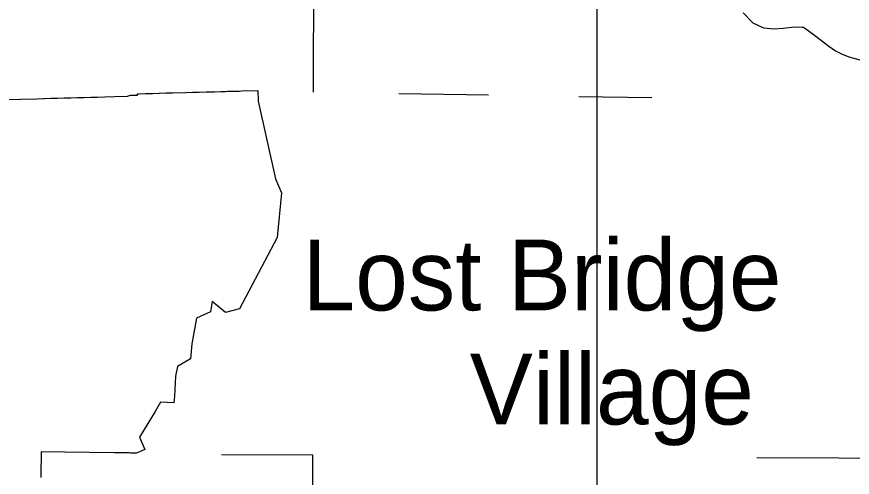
# Model space of a CAD drawing. Extents: x 77230 to 630905, y 790554 to 1662844.
# Drawn here: x 303084 to 315544, y 1601083 to 1607947 of the extents above; entities that cross this region are included whole.
import ezdxf

# ---------------------------------------------------------------- set-up
doc = ezdxf.new("R2010")
doc.units = 0
for name, color, linetype in [('Level 12', 7, 'Continuous'), ('Level 16', 7, 'Continuous'), ('Level 22', 7, 'Continuous'), ('Level 27', 7, 'Continuous'), ('Level 28', 7, 'Continuous')]:
    doc.layers.add(name, color=color, linetype=linetype)

msp = doc.modelspace()

# ---------------------------------------------------------------- linework, layer by layer
at = {"layer": 'Level 12'}
for points in [[(305807, 1606823), (305907, 1606826), (306035, 1606829), (306128, 1606832), (306196, 1606834), (306232, 1606835), (306402, 1606839), (306438, 1606840), (306681, 1606847), (306684, 1606689), (306945, 1605532), (307031, 1605323), (306966, 1604657), (306406, 1603594), (306196, 1603539), (306001, 1603703), (305972, 1603547), (305765, 1603454), (305695, 1603074), (305677, 1602848), (305482, 1602733), (305452, 1602592), (305446, 1602492), (305440, 1602392), (305435, 1602292), (305429, 1602192), (305229, 1602203), (305147, 1602065), (304917, 1601682), (304996, 1601498), (304914, 1601463), (304871, 1601444), (304819, 1601445), (304780, 1601445), (304761, 1601446), (304655, 1601447), (304576, 1601448), (304540, 1601448), (303797, 1601456), (303451, 1601460), (303442, 1601114), (303442, 1601097), (303442, 1601080)], [(302890, 1606712), (303390, 1606725), (303490, 1606728), (303496, 1606728), (303591, 1606731), (303691, 1606733), (303791, 1606736), (303891, 1606739), (303991, 1606741), (304091, 1606744), (304191, 1606747), (304291, 1606750), (304396, 1606752), (304549, 1606757), (304737, 1606762), (304783, 1606776), (304856, 1606777), (304885, 1606778), (304884, 1606798), (304907, 1606799), (305007, 1606802), (305107, 1606804), (305207, 1606807), (305307, 1606810), (305407, 1606812), (305607, 1606818), (305707, 1606821), (305807, 1606823)]]:
    msp.add_lwpolyline(points, dxfattribs=at)
at = {"layer": 'Level 16'}
for points in [[(307533, 1613613), (307521, 1612141), (307506, 1606820)], [(310121, 1606777), (308784, 1606799)], [(312553, 1606737), (311465, 1606755)], [(306140, 1601424), (307494, 1601418)], [(307494, 1601418), (307475, 1596122), (307468, 1595490)], [(314121, 1601378), (316566, 1601369)]]:
    msp.add_lwpolyline(points, dxfattribs=at)
at = {"layer": 'Level 22'}
msp.add_lwpolyline([(313917, 1608003), (314060, 1607855), (314221, 1607783), (314380, 1607764), (314511, 1607778), (314636, 1607789), (314730, 1607794), (314796, 1607792), (314816, 1607790), (314832, 1607781), (314983, 1607673), (315195, 1607507), (315295, 1607439), (315381, 1607395), (315491, 1607350), (315709, 1607289)], dxfattribs=at)
at = {"layer": 'Level 28'}
msp.add_line((311736, 1658884), (311736, 1488604), dxfattribs=at)

# ---------------------------------------------------------------- texts
at = {"layer": 'Level 27'}
for s, p in [('Lost Bridge', (307346, 1603570)), ('Village', (309839, 1601870))]:
    msp.add_text(s, height=1056, dxfattribs=at).set_placement(p)

doc.saveas('drawing.dxf')
